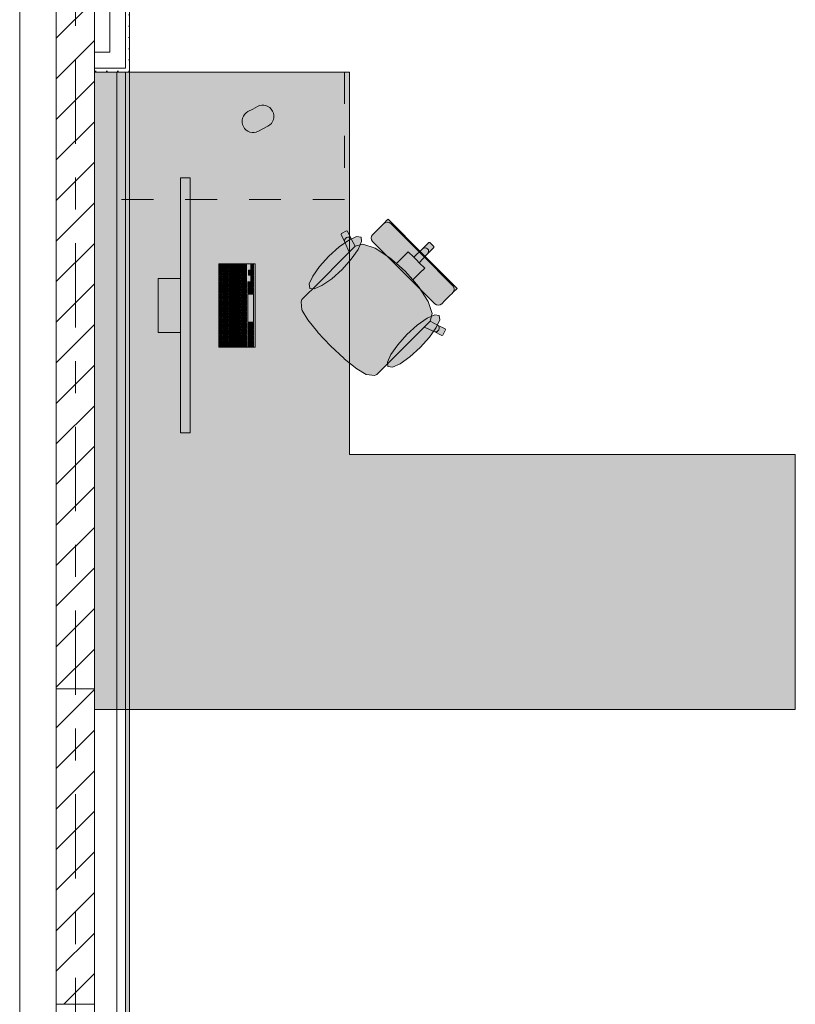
# Model space of a CAD drawing. Header units: metres. Extents: x -3.6 to 85.2, y -11 to 16.8.
# Tile 402 of 508: x 36.4 to 38.8, y 9.8 to 12.9. Entities that reach past the tile are written whole.
import ezdxf

# ---------------------------------------------------------------- set-up
doc = ezdxf.new("R2010")
doc.units = ezdxf.units.M
doc.header["$MEASUREMENT"] = 0
for name, pattern in [('Strichlinie doppelt', [0.546806, 0.264583, -0.105833, 0.070556, -0.105833]), ('Strichlinie eng', [0.115, 0.075, -0.04]), ('Wipeout_Contour', [1, 0, -1])]:
    doc.linetypes.add(name, pattern=pattern)
for name, color, linetype in [('451 - Universal.Achsen Raster', 7, 'Continuous'), ('605 - Struktur.Wand Innen', 7, 'Continuous'), ('Neubau_301 - Elemente.Linie', 7, 'Continuous'), ('Neubau_605 - Struktur.Wand Innen', 7, 'Continuous'), ('Neubau_606 - Struktur.Wand Innen Ausbau', 7, 'Continuous'), ('Neubau_653 - Abdeckung.TB Verkofferung', 7, 'Continuous'), ('Neubau_701 - Einrichtung.Möbel', 7, 'Continuous')]:
    doc.layers.add(name, color=color, linetype=linetype)
pattern_1 = [(45, (0, 0), (-0.0636396, 0.0636396), [])]
pattern_2 = [(45, (0, 0), (-0.01767767, 0.01767767), [0, -0.025])]

msp = doc.modelspace()

# ---------------------------------------------------------------- hatches: boundary and pattern name
at = {"layer": 'Neubau_606 - Struktur.Wand Innen Ausbau', "linetype": 'Continuous', "lineweight": 0, "true_color": 0x000000}
h = msp.add_hatch(dxfattribs=at)
h.set_pattern_fill('Gips_0001', color=18, style=0, pattern_type=2)
h.set_pattern_definition(pattern_2)
h.paths.add_polyline_path([(36.69, 12.99), (36.6875, 12.99), (36.6875, 12.7025), (36.7, 12.7025), (36.7, 13.445), (36.69, 13.445)])
h = msp.add_hatch(dxfattribs=at)
h.set_pattern_fill('Gips_0001', color=18, style=0, pattern_type=2)
h.set_pattern_definition(pattern_2)
h.paths.add_polyline_path([(36.6875, 12.7025), (36.6875, 12.69), (36.7, 12.69)])
h = msp.add_hatch(dxfattribs=at)
h.set_pattern_fill('Gips_0001', color=18, style=0, pattern_type=2)
h.set_pattern_definition(pattern_2)
h.paths.add_polyline_path([(36.6875, 12.7025), (36.7, 12.69), (36.7, 12.7025)])
at = {"layer": 'Neubau_653 - Abdeckung.TB Verkofferung', "linetype": 'Continuous', "lineweight": 0, "true_color": 0x000000}
h = msp.add_hatch(dxfattribs=at)
h.set_pattern_fill('Gips_0001', color=18, style=0, pattern_type=2)
h.set_pattern_definition(pattern_2)
h.paths.add_polyline_path([(36.7, 8.6495), (36.7, 12.69), (36.6875, 12.69), (36.6875, 8.6495)])
at = {"layer": 'Neubau_701 - Einrichtung.Möbel', "linetype": 'Continuous', "lineweight": 0, "true_color": 0x3a3a3a}
for points in [[(36.59, 10.69), (38.79, 10.69), (38.79, 11.49), (37.39, 11.49), (37.39, 12.69), (36.59, 12.69)], [(37.0866, 12.5741), (37.0716, 12.5661, 0.994302), (37.1044, 12.5043), (37.1345, 12.5203, 1), (37.1016, 12.5821)], [(36.8899, 11.5578), (36.8899, 12.3578), (36.8599, 12.3578), (36.8599, 11.5578)], [(37.463, 12.1582), (37.5606, 12.0606), (37.6197, 12.1197), (37.5113, 12.2282), (37.506, 12.2229), (37.5036, 12.2205), (37.4981, 12.215), (37.4956, 12.2125), (37.4885, 12.2054), (37.4711, 12.188), (37.4653, 12.1822), (37.4629, 12.1798), (37.4596, 12.1749), (37.4585, 12.169), (37.4596, 12.1632)], [(37.277, 12.0123), (37.2575, 11.9928), (37.2408, 11.9761), (37.2384, 11.9691), (37.2408, 11.9439), (37.2414, 11.9424), (37.2592, 11.913), (37.2907, 11.8739), (37.2911, 11.8733), (37.3309, 11.8309), (37.6491, 12.1491), (37.6429, 12.1553), (37.6397, 12.1552), (37.6198, 12.1353), (37.592, 12.1093), (37.5749, 12.1265), (37.5587, 12.1104), (37.5379, 12.0895), (37.5174, 12.1074), (37.4706, 12.137), (37.4323, 12.1497), (37.4084, 12.1436), (37.3961, 12.1663), (37.384, 12.1907), (37.381, 12.1916), (37.3649, 12.1831), (37.3639, 12.1801), (37.3759, 12.1558), (37.3897, 12.1251)], [(37.3256, 12.1122), (37.2964, 12.0799), (37.2748, 12.0494), (37.2641, 12.0252), (37.2659, 12.0112), (37.2799, 12.0094), (37.304, 12.0201), (37.3346, 12.0417), (37.3669, 12.0709), (37.3961, 12.1032), (37.4177, 12.1338), (37.4284, 12.1579), (37.4266, 12.1719), (37.4126, 12.1737), (37.3885, 12.163), (37.3579, 12.1414)], [(37.5123, 11.7769), (37.6251, 11.8897), (37.6558, 11.8759), (37.6801, 11.8639), (37.6831, 11.8649), (37.6916, 11.881), (37.6907, 11.884), (37.6663, 11.896), (37.6436, 11.9084), (37.6497, 11.9323), (37.637, 11.9706), (37.6074, 12.0174), (37.5895, 12.0378), (37.6104, 12.0587), (37.6265, 12.0749), (37.6094, 12.092), (37.6353, 12.1198), (37.6552, 12.1397), (37.6553, 12.1429), (37.6491, 12.1491), (37.3309, 11.8309), (37.3733, 11.7911), (37.3739, 11.7907), (37.413, 11.7592), (37.4424, 11.7414), (37.4439, 11.7408), (37.4691, 11.7384), (37.4761, 11.7407), (37.4928, 11.7575)], [(37.6582, 11.963), (37.6632, 11.9596), (37.669, 11.9585), (37.6749, 11.9596), (37.6798, 11.9629), (37.6822, 11.9653), (37.688, 11.9711), (37.7054, 11.9885), (37.7125, 11.9956), (37.715, 11.9981), (37.7205, 12.0036), (37.7229, 12.006), (37.7282, 12.0113), (37.6197, 12.1197), (37.5606, 12.0606)], [(37.0939, 11.8268), (37.0939, 12.0888), (36.9799, 12.0888), (36.9799, 11.8268)], [(36.9909, 12.0783), (36.9909, 12.0866), (36.9907, 12.0868), (36.9831, 12.0868), (36.9829, 12.0866), (36.9829, 12.07), (36.9831, 12.0698), (36.9907, 12.0698), (36.9909, 12.07)], [(37.0099, 12.0748), (37.0099, 12.0861), (37.0097, 12.0863), (36.9941, 12.0863), (36.9939, 12.0861), (36.9939, 12.0635), (36.9941, 12.0633), (37.0097, 12.0633), (37.0099, 12.0635)], [(37.0289, 12.0783), (37.0289, 12.0861), (37.0287, 12.0863), (37.0131, 12.0863), (37.0129, 12.0861), (37.0129, 12.0705), (37.0131, 12.0703), (37.0287, 12.0703), (37.0289, 12.0705)], [(37.0479, 12.0721), (37.0479, 12.0861), (37.0477, 12.0863), (37.0321, 12.0863), (37.0319, 12.0861), (37.0319, 12.058), (37.0321, 12.0578), (37.0477, 12.0578), (37.0479, 12.058)], [(37.0669, 12.0676), (37.0669, 12.0861), (37.0667, 12.0863), (37.0511, 12.0863), (37.0509, 12.0861), (37.0509, 12.049), (37.0511, 12.0488), (37.0667, 12.0488), (37.0669, 12.049)], [(37.0889, 12.0783), (37.0889, 12.0861), (37.0887, 12.0863), (37.0811, 12.0863), (37.0809, 12.0861), (37.0809, 12.0705), (37.0811, 12.0703), (37.0887, 12.0703), (37.0889, 12.0705)], [(36.9909, 12.0598), (36.9909, 12.0681), (36.9907, 12.0683), (36.9831, 12.0683), (36.9829, 12.0681), (36.9829, 12.0515), (36.9831, 12.0513), (36.9907, 12.0513), (36.9909, 12.0515)], [(36.9909, 12.0413), (36.9909, 12.0496), (36.9907, 12.0498), (36.9831, 12.0498), (36.9829, 12.0496), (36.9829, 12.033), (36.9831, 12.0328), (36.9907, 12.0328), (36.9909, 12.033)], [(37.0099, 12.0533), (37.0099, 12.0611), (37.0097, 12.0613), (36.9941, 12.0613), (36.9939, 12.0611), (36.9939, 12.0455), (36.9941, 12.0453), (37.0097, 12.0453), (37.0099, 12.0455)], [(37.0289, 12.0603), (37.0289, 12.0681), (37.0287, 12.0683), (37.0131, 12.0683), (37.0129, 12.0681), (37.0129, 12.0525), (37.0131, 12.0523), (37.0287, 12.0523), (37.0289, 12.0525)], [(37.0289, 12.0423), (37.0289, 12.0501), (37.0287, 12.0503), (37.0131, 12.0503), (37.0129, 12.0501), (37.0129, 12.0345), (37.0131, 12.0343), (37.0287, 12.0343), (37.0289, 12.0345)], [(37.0479, 12.0478), (37.0479, 12.0556), (37.0477, 12.0558), (37.0321, 12.0558), (37.0319, 12.0556), (37.0319, 12.04), (37.0321, 12.0398), (37.0477, 12.0398), (37.0479, 12.04)], [(37.0809, 12.0603), (37.0809, 12.0681), (37.0807, 12.0683), (37.0731, 12.0683), (37.0729, 12.0681), (37.0729, 12.0525), (37.0731, 12.0523), (37.0807, 12.0523), (37.0809, 12.0525)], [(37.0889, 12.0603), (37.0889, 12.0681), (37.0887, 12.0683), (37.0811, 12.0683), (37.0809, 12.0681), (37.0809, 12.0525), (37.0811, 12.0523), (37.0887, 12.0523), (37.0889, 12.0525)], [(37.0889, 12.0423), (37.0889, 12.0501), (37.0887, 12.0503), (37.0811, 12.0503), (37.0809, 12.0501), (37.0809, 12.0345), (37.0811, 12.0343), (37.0887, 12.0343), (37.0889, 12.0345)], [(36.8599, 12.0428), (36.7899, 12.0428), (36.7899, 11.8728), (36.8599, 11.8728)], [(36.9909, 12.0228), (36.9909, 12.0311), (36.9907, 12.0313), (36.9831, 12.0313), (36.9829, 12.0311), (36.9829, 12.0145), (36.9831, 12.0143), (36.9907, 12.0143), (36.9909, 12.0145)], [(37.0099, 12.0353), (37.0099, 12.0431), (37.0097, 12.0433), (36.9941, 12.0433), (36.9939, 12.0431), (36.9939, 12.0275), (36.9941, 12.0273), (37.0097, 12.0273), (37.0099, 12.0275)], [(37.0099, 12.0173), (37.0099, 12.0251), (37.0097, 12.0253), (36.9941, 12.0253), (36.9939, 12.0251), (36.9939, 12.0095), (36.9941, 12.0093), (37.0097, 12.0093), (37.0099, 12.0095)], [(37.0289, 12.0243), (37.0289, 12.0321), (37.0287, 12.0323), (37.0131, 12.0323), (37.0129, 12.0321), (37.0129, 12.0165), (37.0131, 12.0163), (37.0287, 12.0163), (37.0289, 12.0165)], [(37.0479, 12.0298), (37.0479, 12.0376), (37.0477, 12.0378), (37.0321, 12.0378), (37.0319, 12.0376), (37.0319, 12.022), (37.0321, 12.0218), (37.0477, 12.0218), (37.0479, 12.022)], [(37.0479, 12.0118), (37.0479, 12.0196), (37.0477, 12.0198), (37.0321, 12.0198), (37.0319, 12.0196), (37.0319, 12.004), (37.0321, 12.0038), (37.0477, 12.0038), (37.0479, 12.004)], [(37.0669, 12.0388), (37.0669, 12.0466), (37.0667, 12.0468), (37.0511, 12.0468), (37.0509, 12.0466), (37.0509, 12.031), (37.0511, 12.0308), (37.0667, 12.0308), (37.0669, 12.031)], [(37.0669, 12.0208), (37.0669, 12.0286), (37.0667, 12.0288), (37.0511, 12.0288), (37.0509, 12.0286), (37.0509, 12.013), (37.0511, 12.0128), (37.0667, 12.0128), (37.0669, 12.013)], [(37.0889, 12.0243), (37.0889, 12.0321), (37.0887, 12.0323), (37.0711, 12.0323), (37.0709, 12.0321), (37.0709, 12.0165), (37.0711, 12.0163), (37.0887, 12.0163), (37.0889, 12.0165)], [(36.9909, 12.0043), (36.9909, 12.0126), (36.9907, 12.0128), (36.9831, 12.0128), (36.9829, 12.0126), (36.9829, 11.996), (36.9831, 11.9958), (36.9907, 11.9958), (36.9909, 11.996)], [(36.9909, 11.9858), (36.9909, 11.9941), (36.9907, 11.9943), (36.9831, 11.9943), (36.9829, 11.9941), (36.9829, 11.9775), (36.9831, 11.9773), (36.9907, 11.9773), (36.9909, 11.9775)], [(37.0099, 11.9993), (37.0099, 12.0071), (37.0097, 12.0073), (36.9941, 12.0073), (36.9939, 12.0071), (36.9939, 11.9915), (36.9941, 11.9913), (37.0097, 11.9913), (37.0099, 11.9915)], [(37.0099, 11.9813), (37.0099, 11.9891), (37.0097, 11.9893), (36.9941, 11.9893), (36.9939, 11.9891), (36.9939, 11.9735), (36.9941, 11.9733), (37.0097, 11.9733), (37.0099, 11.9735)], [(37.0289, 12.0063), (37.0289, 12.0141), (37.0287, 12.0143), (37.0131, 12.0143), (37.0129, 12.0141), (37.0129, 11.9985), (37.0131, 11.9983), (37.0287, 11.9983), (37.0289, 11.9985)], [(37.0289, 11.9883), (37.0289, 11.9961), (37.0287, 11.9963), (37.0131, 11.9963), (37.0129, 11.9961), (37.0129, 11.9805), (37.0131, 11.9803), (37.0287, 11.9803), (37.0289, 11.9805)], [(37.0479, 11.9938), (37.0479, 12.0016), (37.0477, 12.0018), (37.0321, 12.0018), (37.0319, 12.0016), (37.0319, 11.986), (37.0321, 11.9858), (37.0477, 11.9858), (37.0479, 11.986)], [(37.0669, 12.0028), (37.0669, 12.0106), (37.0667, 12.0108), (37.0511, 12.0108), (37.0509, 12.0106), (37.0509, 11.995), (37.0511, 11.9948), (37.0667, 11.9948), (37.0669, 11.995)], [(37.0669, 11.9848), (37.0669, 11.9926), (37.0667, 11.9928), (37.0511, 11.9928), (37.0509, 11.9926), (37.0509, 11.977), (37.0511, 11.9768), (37.0667, 11.9768), (37.0669, 11.977)], [(37.0889, 12.0046), (37.0889, 12.0141), (37.0887, 12.0143), (37.0711, 12.0143), (37.0709, 12.0141), (37.0709, 11.995), (37.0711, 11.9948), (37.0887, 11.9948), (37.0889, 11.995)], [(37.0889, 11.9488), (37.0889, 11.9926), (37.0887, 11.9928), (37.0711, 11.9928), (37.0709, 11.9926), (37.0709, 11.905), (37.0711, 11.9048), (37.0887, 11.9048), (37.0889, 11.905)], [(36.9909, 11.9673), (36.9909, 11.9756), (36.9907, 11.9758), (36.9831, 11.9758), (36.9829, 11.9756), (36.9829, 11.959), (36.9831, 11.9588), (36.9907, 11.9588), (36.9909, 11.959)], [(36.9909, 11.9488), (36.9909, 11.9571), (36.9907, 11.9573), (36.9831, 11.9573), (36.9829, 11.9571), (36.9829, 11.9405), (36.9831, 11.9403), (36.9907, 11.9403), (36.9909, 11.9405)], [(37.0099, 11.9633), (37.0099, 11.9711), (37.0097, 11.9713), (36.9941, 11.9713), (36.9939, 11.9711), (36.9939, 11.9555), (36.9941, 11.9553), (37.0097, 11.9553), (37.0099, 11.9555)], [(37.0289, 11.9703), (37.0289, 11.9781), (37.0287, 11.9783), (37.0131, 11.9783), (37.0129, 11.9781), (37.0129, 11.9625), (37.0131, 11.9623), (37.0287, 11.9623), (37.0289, 11.9625)], [(37.0289, 11.9523), (37.0289, 11.9601), (37.0287, 11.9603), (37.0131, 11.9603), (37.0129, 11.9601), (37.0129, 11.9445), (37.0131, 11.9443), (37.0287, 11.9443), (37.0289, 11.9445)], [(37.0479, 11.9758), (37.0479, 11.9836), (37.0477, 11.9838), (37.0321, 11.9838), (37.0319, 11.9836), (37.0319, 11.968), (37.0321, 11.9678), (37.0477, 11.9678), (37.0479, 11.968)], [(37.0479, 11.9578), (37.0479, 11.9656), (37.0477, 11.9658), (37.0321, 11.9658), (37.0319, 11.9656), (37.0319, 11.95), (37.0321, 11.9498), (37.0477, 11.9498), (37.0479, 11.95)], [(37.0669, 11.9668), (37.0669, 11.9746), (37.0667, 11.9748), (37.0511, 11.9748), (37.0509, 11.9746), (37.0509, 11.959), (37.0511, 11.9588), (37.0667, 11.9588), (37.0669, 11.959)], [(37.0669, 11.9488), (37.0669, 11.9566), (37.0667, 11.9568), (37.0511, 11.9568), (37.0509, 11.9566), (37.0509, 11.941), (37.0511, 11.9408), (37.0667, 11.9408), (37.0669, 11.941)], [(36.9909, 11.9303), (36.9909, 11.9386), (36.9907, 11.9388), (36.9831, 11.9388), (36.9829, 11.9386), (36.9829, 11.922), (36.9831, 11.9218), (36.9907, 11.9218), (36.9909, 11.922)], [(37.0099, 11.9453), (37.0099, 11.9531), (37.0097, 11.9533), (36.9941, 11.9533), (36.9939, 11.9531), (36.9939, 11.9375), (36.9941, 11.9373), (37.0097, 11.9373), (37.0099, 11.9375)], [(37.0099, 11.9273), (37.0099, 11.9351), (37.0097, 11.9353), (36.9941, 11.9353), (36.9939, 11.9351), (36.9939, 11.9195), (36.9941, 11.9193), (37.0097, 11.9193), (37.0099, 11.9195)], [(37.0289, 11.9343), (37.0289, 11.9421), (37.0287, 11.9423), (37.0131, 11.9423), (37.0129, 11.9421), (37.0129, 11.9265), (37.0131, 11.9263), (37.0287, 11.9263), (37.0289, 11.9265)], [(37.0479, 11.9398), (37.0479, 11.9476), (37.0477, 11.9478), (37.0321, 11.9478), (37.0319, 11.9476), (37.0319, 11.932), (37.0321, 11.9318), (37.0477, 11.9318), (37.0479, 11.932)], [(37.0479, 11.9218), (37.0479, 11.9296), (37.0477, 11.9298), (37.0321, 11.9298), (37.0319, 11.9296), (37.0319, 11.914), (37.0321, 11.9138), (37.0477, 11.9138), (37.0479, 11.914)], [(37.0669, 11.9308), (37.0669, 11.9386), (37.0667, 11.9388), (37.0511, 11.9388), (37.0509, 11.9386), (37.0509, 11.923), (37.0511, 11.9228), (37.0667, 11.9228), (37.0669, 11.923)], [(37.6122, 11.8256), (37.6414, 11.8579), (37.663, 11.8885), (37.6737, 11.9126), (37.672, 11.9266), (37.6579, 11.9284), (37.6338, 11.9177), (37.6033, 11.8961), (37.5709, 11.8669), (37.5417, 11.8346), (37.5202, 11.804), (37.5094, 11.7799), (37.5112, 11.7659), (37.5252, 11.7641), (37.5494, 11.7748), (37.5799, 11.7964)], [(36.9909, 11.9118), (36.9909, 11.9201), (36.9907, 11.9203), (36.9831, 11.9203), (36.9829, 11.9201), (36.9829, 11.9035), (36.9831, 11.9033), (36.9907, 11.9033), (36.9909, 11.9035)], [(36.9909, 11.8933), (36.9909, 11.9016), (36.9907, 11.9018), (36.9831, 11.9018), (36.9829, 11.9016), (36.9829, 11.885), (36.9831, 11.8848), (36.9907, 11.8848), (36.9909, 11.885)], [(37.0099, 11.9093), (37.0099, 11.9171), (37.0097, 11.9173), (36.9941, 11.9173), (36.9939, 11.9171), (36.9939, 11.9015), (36.9941, 11.9013), (37.0097, 11.9013), (37.0099, 11.9015)], [(37.0099, 11.8913), (37.0099, 11.8991), (37.0097, 11.8993), (36.9941, 11.8993), (36.9939, 11.8991), (36.9939, 11.8835), (36.9941, 11.8833), (37.0097, 11.8833), (37.0099, 11.8835)], [(37.0289, 11.9163), (37.0289, 11.9241), (37.0287, 11.9243), (37.0131, 11.9243), (37.0129, 11.9241), (37.0129, 11.9085), (37.0131, 11.9083), (37.0287, 11.9083), (37.0289, 11.9085)], [(37.0289, 11.8983), (37.0289, 11.9061), (37.0287, 11.9063), (37.0131, 11.9063), (37.0129, 11.9061), (37.0129, 11.8905), (37.0131, 11.8903), (37.0287, 11.8903), (37.0289, 11.8905)], [(37.0479, 11.9038), (37.0479, 11.9116), (37.0477, 11.9118), (37.0321, 11.9118), (37.0319, 11.9116), (37.0319, 11.896), (37.0321, 11.8958), (37.0477, 11.8958), (37.0479, 11.896)], [(37.0669, 11.9128), (37.0669, 11.9206), (37.0667, 11.9208), (37.0511, 11.9208), (37.0509, 11.9206), (37.0509, 11.905), (37.0511, 11.9048), (37.0667, 11.9048), (37.0669, 11.905)], [(37.0669, 11.8948), (37.0669, 11.9026), (37.0667, 11.9028), (37.0511, 11.9028), (37.0509, 11.9026), (37.0509, 11.887), (37.0511, 11.8868), (37.0667, 11.8868), (37.0669, 11.887)], [(37.0889, 11.8931), (37.0889, 11.9026), (37.0887, 11.9028), (37.0711, 11.9028), (37.0709, 11.9026), (37.0709, 11.8835), (37.0711, 11.8833), (37.0887, 11.8833), (37.0889, 11.8835)], [(36.9909, 11.8748), (36.9909, 11.8831), (36.9907, 11.8833), (36.9831, 11.8833), (36.9829, 11.8831), (36.9829, 11.8665), (36.9831, 11.8663), (36.9907, 11.8663), (36.9909, 11.8665)], [(36.9909, 11.8563), (36.9909, 11.8646), (36.9907, 11.8648), (36.9831, 11.8648), (36.9829, 11.8646), (36.9829, 11.848), (36.9831, 11.8478), (36.9907, 11.8478), (36.9909, 11.848)], [(37.0099, 11.8733), (37.0099, 11.8811), (37.0097, 11.8813), (36.9941, 11.8813), (36.9939, 11.8811), (36.9939, 11.8655), (36.9941, 11.8653), (37.0097, 11.8653), (37.0099, 11.8655)], [(37.0099, 11.8553), (37.0099, 11.8631), (37.0097, 11.8633), (36.9941, 11.8633), (36.9939, 11.8631), (36.9939, 11.8475), (36.9941, 11.8473), (37.0097, 11.8473), (37.0099, 11.8475)], [(37.0289, 11.8803), (37.0289, 11.8881), (37.0287, 11.8883), (37.0131, 11.8883), (37.0129, 11.8881), (37.0129, 11.8725), (37.0131, 11.8723), (37.0287, 11.8723), (37.0289, 11.8725)], [(37.0289, 11.8623), (37.0289, 11.8701), (37.0287, 11.8703), (37.0131, 11.8703), (37.0129, 11.8701), (37.0129, 11.8545), (37.0131, 11.8543), (37.0287, 11.8543), (37.0289, 11.8545)], [(37.0479, 11.8858), (37.0479, 11.8936), (37.0477, 11.8938), (37.0321, 11.8938), (37.0319, 11.8936), (37.0319, 11.878), (37.0321, 11.8778), (37.0477, 11.8778), (37.0479, 11.878)], [(37.0479, 11.8678), (37.0479, 11.8756), (37.0477, 11.8758), (37.0321, 11.8758), (37.0319, 11.8756), (37.0319, 11.86), (37.0321, 11.8598), (37.0477, 11.8598), (37.0479, 11.86)], [(37.0669, 11.8768), (37.0669, 11.8846), (37.0667, 11.8848), (37.0511, 11.8848), (37.0509, 11.8846), (37.0509, 11.869), (37.0511, 11.8688), (37.0667, 11.8688), (37.0669, 11.869)], [(37.0669, 11.8481), (37.0669, 11.8666), (37.0667, 11.8668), (37.0511, 11.8668), (37.0509, 11.8666), (37.0509, 11.8295), (37.0511, 11.8293), (37.0667, 11.8293), (37.0669, 11.8295)], [(37.0889, 11.8733), (37.0889, 11.8811), (37.0887, 11.8813), (37.0711, 11.8813), (37.0709, 11.8811), (37.0709, 11.8655), (37.0711, 11.8653), (37.0887, 11.8653), (37.0889, 11.8655)], [(37.0889, 11.8553), (37.0889, 11.8631), (37.0887, 11.8633), (37.0711, 11.8633), (37.0709, 11.8631), (37.0709, 11.8475), (37.0711, 11.8473), (37.0887, 11.8473), (37.0889, 11.8475)], [(36.9909, 11.8378), (36.9909, 11.8461), (36.9907, 11.8463), (36.9831, 11.8463), (36.9829, 11.8461), (36.9829, 11.8295), (36.9831, 11.8293), (36.9907, 11.8293), (36.9909, 11.8295)], [(37.0099, 11.8373), (37.0099, 11.8451), (37.0097, 11.8453), (36.9941, 11.8453), (36.9939, 11.8451), (36.9939, 11.8295), (36.9941, 11.8293), (37.0097, 11.8293), (37.0099, 11.8295)], [(37.0289, 11.8408), (37.0289, 11.8521), (37.0287, 11.8523), (37.0131, 11.8523), (37.0129, 11.8521), (37.0129, 11.8295), (37.0131, 11.8293), (37.0287, 11.8293), (37.0289, 11.8295)], [(37.0479, 11.8436), (37.0479, 11.8576), (37.0477, 11.8578), (37.0321, 11.8578), (37.0319, 11.8576), (37.0319, 11.8295), (37.0321, 11.8293), (37.0477, 11.8293), (37.0479, 11.8295)], [(37.0889, 11.8373), (37.0889, 11.8451), (37.0887, 11.8453), (37.0711, 11.8453), (37.0709, 11.8451), (37.0709, 11.8295), (37.0711, 11.8293), (37.0887, 11.8293), (37.0889, 11.8295)]]:
    msp.add_hatch(color=250, dxfattribs=at).paths.add_polyline_path(points)

# ---------------------------------------------------------------- linework, layer by layer
at = {"layer": '605 - Struktur.Wand Innen', "color": 7, "linetype": 'Continuous', "lineweight": 18}
msp.add_line((36.59, 9.765), (36.47, 9.765), dxfattribs=at)
at = {"layer": '605 - Struktur.Wand Innen', "color": 7, "linetype": 'Continuous', "lineweight": 18, "flags": 128}
msp.add_lwpolyline([(36.47, 9.765), (36.47, 8.6)], dxfattribs=at)
at = {"layer": 'Neubau_606 - Struktur.Wand Innen Ausbau', "color": 1, "linetype": 'Continuous', "lineweight": 5}
for p, q in [((36.6875, 12.7525), (36.6875, 12.99)), ((36.6875, 12.7025), (36.6875, 12.7525)), ((36.6375, 12.7025), (36.6875, 12.7025)), ((36.6375, 12.7025), (36.6875, 12.7025))]:
    msp.add_line(p, q, dxfattribs=at)
at = {"layer": 'Neubau_606 - Struktur.Wand Innen Ausbau', "color": 1, "linetype": 'Continuous', "lineweight": 5, "flags": 128}
for points in [[(36.7, 12.69), (36.7, 13.445)], [(36.6375, 12.99), (36.6375, 12.7525)], [(36.7, 12.69), (36.6875, 12.69)]]:
    msp.add_lwpolyline(points, dxfattribs=at)
at = {"layer": 'Neubau_653 - Abdeckung.TB Verkofferung', "color": 1, "linetype": 'Continuous', "lineweight": 5}
for p, q in [((36.6605, 12.69), (36.6605, 8.6495)), ((36.6875, 12.69), (36.6875, 8.6495)), ((36.7, 12.69), (36.7, 8.6495))]:
    msp.add_line(p, q, dxfattribs=at)
at = {"layer": 'Neubau_653 - Abdeckung.TB Verkofferung', "color": 1, "linetype": 'Continuous', "lineweight": 9}
msp.add_line((36.7, 8.6495), (36.7, 12.69), dxfattribs=at)
at = {"layer": 'Neubau_653 - Abdeckung.TB Verkofferung', "color": 1, "linetype": 'Continuous', "lineweight": 5, "flags": 128}
msp.add_lwpolyline([(36.7, 12.69), (36.6875, 12.69), (36.6605, 12.69)], dxfattribs=at)
at = {"layer": 'Neubau_701 - Einrichtung.Möbel', "color": 7, "linetype": 'Strichlinie eng', "lineweight": 5, "true_color": 0xebebeb}
for p, q in [((37.375, 12.69), (37.375, 12.29)), ((37.375, 12.29), (36.59, 12.29))]:
    msp.add_line(p, q, dxfattribs=at)
at = {"layer": 'Neubau_701 - Einrichtung.Möbel', "color": 7, "linetype": 'Continuous', "lineweight": 5, "true_color": 0xebebeb}
for p, q in [((37.4711, 12.188), (37.4885, 12.2054)), ((37.4885, 12.2054), (37.4956, 12.2125)), ((37.4956, 12.2125), (37.4981, 12.215)), ((37.4981, 12.215), (37.5036, 12.2205)), ((37.503, 12.2183), (37.4981, 12.215)), ((37.5089, 12.2194), (37.503, 12.2183)), ((37.5036, 12.2205), (37.506, 12.2229)), ((37.506, 12.2229), (37.5113, 12.2282)), ((37.5147, 12.2182), (37.5089, 12.2194)), ((37.5113, 12.2282), (37.6197, 12.1197)), ((37.5197, 12.2149), (37.5147, 12.2182)), ((37.6173, 12.1173), (37.5197, 12.2149)), ((37.3639, 12.1801), (37.3649, 12.1831)), ((37.3759, 12.1558), (37.3639, 12.1801)), ((37.3649, 12.1831), (37.381, 12.1916)), ((37.381, 12.1916), (37.384, 12.1907)), ((37.3811, 12.1709), (37.3853, 12.1722)), ((37.384, 12.1907), (37.3961, 12.1663)), ((37.3853, 12.1722), (37.3897, 12.1718)), ((37.4585, 12.169), (37.4596, 12.1749)), ((37.4596, 12.1749), (37.4629, 12.1798)), ((37.4629, 12.1798), (37.4653, 12.1822)), ((37.4653, 12.1822), (37.4711, 12.188)), ((37.3748, 12.16), (37.3754, 12.1643)), ((37.3759, 12.1558), (37.3748, 12.16)), ((37.3754, 12.1643), (37.3776, 12.1681)), ((37.3897, 12.1251), (37.3759, 12.1558)), ((37.3776, 12.1681), (37.3811, 12.1709)), ((37.3897, 12.1718), (37.3934, 12.1697)), ((37.4082, 12.1435), (37.3897, 12.1251)), ((37.3934, 12.1697), (37.3961, 12.1663)), ((37.3961, 12.1663), (37.4084, 12.1436)), ((37.4082, 12.1435), (37.4084, 12.1436)), ((37.4084, 12.1436), (37.4323, 12.1497)), ((37.4323, 12.1497), (37.4706, 12.137)), ((37.4596, 12.1632), (37.4585, 12.169)), ((37.463, 12.1582), (37.4596, 12.1632)), ((37.5606, 12.0606), (37.463, 12.1582)), ((37.6198, 12.1353), (37.6397, 12.1552)), ((37.6397, 12.1552), (37.6429, 12.1553)), ((37.6429, 12.1553), (37.6491, 12.1491)), ((37.6553, 12.1429), (37.6491, 12.1491)), ((37.6552, 12.1397), (37.6553, 12.1429)), ((37.277, 12.0123), (37.3897, 12.1251)), ((37.4706, 12.137), (37.5174, 12.1074)), ((37.5379, 12.0895), (37.5587, 12.1104)), ((37.5587, 12.1104), (37.5749, 12.1265)), ((37.5749, 12.1265), (37.592, 12.1093)), ((37.592, 12.1093), (37.6198, 12.1353)), ((37.6094, 12.092), (37.6353, 12.1198)), ((37.6173, 12.1173), (37.7149, 12.0197)), ((37.7282, 12.0113), (37.6197, 12.1197)), ((37.6198, 12.1353), (37.6235, 12.1378)), ((37.6235, 12.1378), (37.6278, 12.1388)), ((37.6278, 12.1388), (37.6321, 12.138)), ((37.6321, 12.138), (37.6356, 12.1356)), ((37.6353, 12.1198), (37.6552, 12.1397)), ((37.6353, 12.1198), (37.6378, 12.1235)), ((37.638, 12.1321), (37.6356, 12.1356)), ((37.6378, 12.1235), (37.6388, 12.1278)), ((37.6388, 12.1278), (37.638, 12.1321)), ((37.5174, 12.1074), (37.5379, 12.0895)), ((37.5379, 12.0895), (37.5654, 12.0654)), ((37.592, 12.1093), (37.6007, 12.1007)), ((37.6094, 12.092), (37.6007, 12.1007)), ((37.6265, 12.0749), (37.6094, 12.092)), ((37.5606, 12.0606), (37.6582, 11.963)), ((37.5895, 12.0378), (37.5654, 12.0654)), ((37.5895, 12.0378), (37.6104, 12.0587)), ((37.6104, 12.0587), (37.6265, 12.0749)), ((37.6074, 12.0174), (37.5895, 12.0378)), ((37.7149, 12.0197), (37.7183, 12.0147)), ((37.2408, 11.9761), (37.2575, 11.9928)), ((37.2575, 11.9928), (37.277, 12.0123)), ((37.637, 11.9706), (37.6074, 12.0174)), ((37.688, 11.9711), (37.7054, 11.9885)), ((37.7054, 11.9885), (37.7125, 11.9956)), ((37.7125, 11.9956), (37.715, 11.9981)), ((37.715, 11.9981), (37.7205, 12.0036)), ((37.7183, 12.003), (37.715, 11.9981)), ((37.7183, 12.0147), (37.7194, 12.0089)), ((37.7194, 12.0089), (37.7183, 12.003)), ((37.7205, 12.0036), (37.7229, 12.006)), ((37.7229, 12.006), (37.7282, 12.0113)), ((37.2384, 11.9691), (37.2408, 11.9761)), ((37.2408, 11.9439), (37.2384, 11.9691)), ((37.6497, 11.9323), (37.637, 11.9706)), ((37.6582, 11.963), (37.6632, 11.9596)), ((37.6632, 11.9596), (37.669, 11.9585)), ((37.669, 11.9585), (37.6749, 11.9596)), ((37.6749, 11.9596), (37.6798, 11.9629)), ((37.6798, 11.9629), (37.6822, 11.9653)), ((37.6822, 11.9653), (37.688, 11.9711)), ((37.2414, 11.9424), (37.2408, 11.9439)), ((37.2592, 11.913), (37.2414, 11.9424)), ((37.6436, 11.9084), (37.6497, 11.9323)), ((37.2907, 11.8739), (37.2592, 11.913)), ((37.6435, 11.9082), (37.6251, 11.8897)), ((37.6435, 11.9082), (37.6436, 11.9084)), ((37.6663, 11.896), (37.6436, 11.9084)), ((37.6697, 11.8934), (37.6663, 11.896)), ((37.6907, 11.884), (37.6663, 11.896)), ((37.2911, 11.8733), (37.2907, 11.8739)), ((37.3309, 11.8309), (37.2911, 11.8733)), ((37.5123, 11.7769), (37.6251, 11.8897)), ((37.6251, 11.8897), (37.6558, 11.8759)), ((37.6558, 11.8759), (37.66, 11.8748)), ((37.6558, 11.8759), (37.6801, 11.8639)), ((37.66, 11.8748), (37.6643, 11.8754)), ((37.6643, 11.8754), (37.6682, 11.8776)), ((37.6682, 11.8776), (37.6709, 11.8811)), ((37.6718, 11.8897), (37.6697, 11.8934)), ((37.6709, 11.8811), (37.6722, 11.8853)), ((37.6722, 11.8853), (37.6718, 11.8897)), ((37.6801, 11.8639), (37.6831, 11.8649)), ((37.6831, 11.8649), (37.6916, 11.881)), ((37.6916, 11.881), (37.6907, 11.884)), ((37.3309, 11.8309), (37.3733, 11.7911)), ((37.3733, 11.7911), (37.3739, 11.7907)), ((37.3739, 11.7907), (37.413, 11.7592)), ((37.4928, 11.7575), (37.5123, 11.7769)), ((37.413, 11.7592), (37.4424, 11.7414)), ((37.4424, 11.7414), (37.4439, 11.7408)), ((37.4439, 11.7408), (37.4691, 11.7384)), ((37.4691, 11.7384), (37.4761, 11.7407)), ((37.4761, 11.7407), (37.4928, 11.7575))]:
    msp.add_line(p, q, dxfattribs=at)
at = {"layer": 'Neubau_701 - Einrichtung.Möbel', "color": 7, "linetype": 'Continuous', "lineweight": 5, "true_color": 0xebebeb, "flags": 128}
for points in [[(36.59, 10.69), (36.59, 12.69), (37.39, 12.69), (37.39, 11.49), (38.79, 11.49), (38.79, 10.69)], [(36.8899, 11.5578), (36.8899, 12.3578), (36.8599, 12.3578), (36.8599, 11.5578)], [(37.3256, 12.1122), (37.3579, 12.1414), (37.3885, 12.163), (37.4126, 12.1737), (37.4266, 12.1719), (37.4284, 12.1579), (37.4177, 12.1338), (37.3961, 12.1032), (37.3669, 12.0709), (37.3346, 12.0417), (37.304, 12.0201), (37.2799, 12.0094), (37.2659, 12.0112), (37.2641, 12.0252), (37.2748, 12.0494), (37.2964, 12.0799)], [(37.0939, 11.8268), (37.0939, 12.0888), (36.9799, 12.0888), (36.9799, 11.8268)], [(36.9909, 12.0783), (36.9909, 12.0866), (36.9907, 12.0868), (36.9831, 12.0868), (36.9829, 12.0866), (36.9829, 12.07), (36.9831, 12.0698), (36.9907, 12.0698), (36.9909, 12.07)], [(37.0099, 12.0748), (37.0099, 12.0861), (37.0097, 12.0863), (36.9941, 12.0863), (36.9939, 12.0861), (36.9939, 12.0635), (36.9941, 12.0633), (37.0097, 12.0633), (37.0099, 12.0635)], [(37.0289, 12.0783), (37.0289, 12.0861), (37.0287, 12.0863), (37.0131, 12.0863), (37.0129, 12.0861), (37.0129, 12.0705), (37.0131, 12.0703), (37.0287, 12.0703), (37.0289, 12.0705)], [(37.0479, 12.0721), (37.0479, 12.0861), (37.0477, 12.0863), (37.0321, 12.0863), (37.0319, 12.0861), (37.0319, 12.058), (37.0321, 12.0578), (37.0477, 12.0578), (37.0479, 12.058)], [(37.0669, 12.0676), (37.0669, 12.0861), (37.0667, 12.0863), (37.0511, 12.0863), (37.0509, 12.0861), (37.0509, 12.049), (37.0511, 12.0488), (37.0667, 12.0488), (37.0669, 12.049)], [(37.0889, 12.0783), (37.0889, 12.0861), (37.0887, 12.0863), (37.0811, 12.0863), (37.0809, 12.0861), (37.0809, 12.0705), (37.0811, 12.0703), (37.0887, 12.0703), (37.0889, 12.0705)], [(36.9909, 12.0598), (36.9909, 12.0681), (36.9907, 12.0683), (36.9831, 12.0683), (36.9829, 12.0681), (36.9829, 12.0515), (36.9831, 12.0513), (36.9907, 12.0513), (36.9909, 12.0515)], [(36.9909, 12.0413), (36.9909, 12.0496), (36.9907, 12.0498), (36.9831, 12.0498), (36.9829, 12.0496), (36.9829, 12.033), (36.9831, 12.0328), (36.9907, 12.0328), (36.9909, 12.033)], [(37.0099, 12.0533), (37.0099, 12.0611), (37.0097, 12.0613), (36.9941, 12.0613), (36.9939, 12.0611), (36.9939, 12.0455), (36.9941, 12.0453), (37.0097, 12.0453), (37.0099, 12.0455)], [(37.0289, 12.0603), (37.0289, 12.0681), (37.0287, 12.0683), (37.0131, 12.0683), (37.0129, 12.0681), (37.0129, 12.0525), (37.0131, 12.0523), (37.0287, 12.0523), (37.0289, 12.0525)], [(37.0289, 12.0423), (37.0289, 12.0501), (37.0287, 12.0503), (37.0131, 12.0503), (37.0129, 12.0501), (37.0129, 12.0345), (37.0131, 12.0343), (37.0287, 12.0343), (37.0289, 12.0345)], [(37.0479, 12.0478), (37.0479, 12.0556), (37.0477, 12.0558), (37.0321, 12.0558), (37.0319, 12.0556), (37.0319, 12.04), (37.0321, 12.0398), (37.0477, 12.0398), (37.0479, 12.04)], [(37.0809, 12.0603), (37.0809, 12.0681), (37.0807, 12.0683), (37.0731, 12.0683), (37.0729, 12.0681), (37.0729, 12.0525), (37.0731, 12.0523), (37.0807, 12.0523), (37.0809, 12.0525)], [(37.0889, 12.0603), (37.0889, 12.0681), (37.0887, 12.0683), (37.0811, 12.0683), (37.0809, 12.0681), (37.0809, 12.0525), (37.0811, 12.0523), (37.0887, 12.0523), (37.0889, 12.0525)], [(37.0889, 12.0423), (37.0889, 12.0501), (37.0887, 12.0503), (37.0811, 12.0503), (37.0809, 12.0501), (37.0809, 12.0345), (37.0811, 12.0343), (37.0887, 12.0343), (37.0889, 12.0345)], [(36.8599, 12.0428), (36.7899, 12.0428), (36.7899, 11.8728), (36.8599, 11.8728)], [(36.9909, 12.0228), (36.9909, 12.0311), (36.9907, 12.0313), (36.9831, 12.0313), (36.9829, 12.0311), (36.9829, 12.0145), (36.9831, 12.0143), (36.9907, 12.0143), (36.9909, 12.0145)], [(37.0099, 12.0353), (37.0099, 12.0431), (37.0097, 12.0433), (36.9941, 12.0433), (36.9939, 12.0431), (36.9939, 12.0275), (36.9941, 12.0273), (37.0097, 12.0273), (37.0099, 12.0275)], [(37.0099, 12.0173), (37.0099, 12.0251), (37.0097, 12.0253), (36.9941, 12.0253), (36.9939, 12.0251), (36.9939, 12.0095), (36.9941, 12.0093), (37.0097, 12.0093), (37.0099, 12.0095)], [(37.0289, 12.0243), (37.0289, 12.0321), (37.0287, 12.0323), (37.0131, 12.0323), (37.0129, 12.0321), (37.0129, 12.0165), (37.0131, 12.0163), (37.0287, 12.0163), (37.0289, 12.0165)], [(37.0479, 12.0298), (37.0479, 12.0376), (37.0477, 12.0378), (37.0321, 12.0378), (37.0319, 12.0376), (37.0319, 12.022), (37.0321, 12.0218), (37.0477, 12.0218), (37.0479, 12.022)], [(37.0479, 12.0118), (37.0479, 12.0196), (37.0477, 12.0198), (37.0321, 12.0198), (37.0319, 12.0196), (37.0319, 12.004), (37.0321, 12.0038), (37.0477, 12.0038), (37.0479, 12.004)], [(37.0669, 12.0388), (37.0669, 12.0466), (37.0667, 12.0468), (37.0511, 12.0468), (37.0509, 12.0466), (37.0509, 12.031), (37.0511, 12.0308), (37.0667, 12.0308), (37.0669, 12.031)], [(37.0669, 12.0208), (37.0669, 12.0286), (37.0667, 12.0288), (37.0511, 12.0288), (37.0509, 12.0286), (37.0509, 12.013), (37.0511, 12.0128), (37.0667, 12.0128), (37.0669, 12.013)], [(37.0889, 12.0243), (37.0889, 12.0321), (37.0887, 12.0323), (37.0711, 12.0323), (37.0709, 12.0321), (37.0709, 12.0165), (37.0711, 12.0163), (37.0887, 12.0163), (37.0889, 12.0165)], [(36.9909, 12.0043), (36.9909, 12.0126), (36.9907, 12.0128), (36.9831, 12.0128), (36.9829, 12.0126), (36.9829, 11.996), (36.9831, 11.9958), (36.9907, 11.9958), (36.9909, 11.996)], [(36.9909, 11.9858), (36.9909, 11.9941), (36.9907, 11.9943), (36.9831, 11.9943), (36.9829, 11.9941), (36.9829, 11.9775), (36.9831, 11.9773), (36.9907, 11.9773), (36.9909, 11.9775)], [(37.0099, 11.9993), (37.0099, 12.0071), (37.0097, 12.0073), (36.9941, 12.0073), (36.9939, 12.0071), (36.9939, 11.9915), (36.9941, 11.9913), (37.0097, 11.9913), (37.0099, 11.9915)], [(37.0099, 11.9813), (37.0099, 11.9891), (37.0097, 11.9893), (36.9941, 11.9893), (36.9939, 11.9891), (36.9939, 11.9735), (36.9941, 11.9733), (37.0097, 11.9733), (37.0099, 11.9735)], [(37.0289, 12.0063), (37.0289, 12.0141), (37.0287, 12.0143), (37.0131, 12.0143), (37.0129, 12.0141), (37.0129, 11.9985), (37.0131, 11.9983), (37.0287, 11.9983), (37.0289, 11.9985)], [(37.0289, 11.9883), (37.0289, 11.9961), (37.0287, 11.9963), (37.0131, 11.9963), (37.0129, 11.9961), (37.0129, 11.9805), (37.0131, 11.9803), (37.0287, 11.9803), (37.0289, 11.9805)], [(37.0479, 11.9938), (37.0479, 12.0016), (37.0477, 12.0018), (37.0321, 12.0018), (37.0319, 12.0016), (37.0319, 11.986), (37.0321, 11.9858), (37.0477, 11.9858), (37.0479, 11.986)], [(37.0669, 12.0028), (37.0669, 12.0106), (37.0667, 12.0108), (37.0511, 12.0108), (37.0509, 12.0106), (37.0509, 11.995), (37.0511, 11.9948), (37.0667, 11.9948), (37.0669, 11.995)], [(37.0669, 11.9848), (37.0669, 11.9926), (37.0667, 11.9928), (37.0511, 11.9928), (37.0509, 11.9926), (37.0509, 11.977), (37.0511, 11.9768), (37.0667, 11.9768), (37.0669, 11.977)], [(37.0889, 12.0046), (37.0889, 12.0141), (37.0887, 12.0143), (37.0711, 12.0143), (37.0709, 12.0141), (37.0709, 11.995), (37.0711, 11.9948), (37.0887, 11.9948), (37.0889, 11.995)], [(37.0889, 11.9488), (37.0889, 11.9926), (37.0887, 11.9928), (37.0711, 11.9928), (37.0709, 11.9926), (37.0709, 11.905), (37.0711, 11.9048), (37.0887, 11.9048), (37.0889, 11.905)], [(36.9909, 11.9673), (36.9909, 11.9756), (36.9907, 11.9758), (36.9831, 11.9758), (36.9829, 11.9756), (36.9829, 11.959), (36.9831, 11.9588), (36.9907, 11.9588), (36.9909, 11.959)], [(36.9909, 11.9488), (36.9909, 11.9571), (36.9907, 11.9573), (36.9831, 11.9573), (36.9829, 11.9571), (36.9829, 11.9405), (36.9831, 11.9403), (36.9907, 11.9403), (36.9909, 11.9405)], [(37.0099, 11.9633), (37.0099, 11.9711), (37.0097, 11.9713), (36.9941, 11.9713), (36.9939, 11.9711), (36.9939, 11.9555), (36.9941, 11.9553), (37.0097, 11.9553), (37.0099, 11.9555)], [(37.0289, 11.9703), (37.0289, 11.9781), (37.0287, 11.9783), (37.0131, 11.9783), (37.0129, 11.9781), (37.0129, 11.9625), (37.0131, 11.9623), (37.0287, 11.9623), (37.0289, 11.9625)], [(37.0289, 11.9523), (37.0289, 11.9601), (37.0287, 11.9603), (37.0131, 11.9603), (37.0129, 11.9601), (37.0129, 11.9445), (37.0131, 11.9443), (37.0287, 11.9443), (37.0289, 11.9445)], [(37.0479, 11.9758), (37.0479, 11.9836), (37.0477, 11.9838), (37.0321, 11.9838), (37.0319, 11.9836), (37.0319, 11.968), (37.0321, 11.9678), (37.0477, 11.9678), (37.0479, 11.968)], [(37.0479, 11.9578), (37.0479, 11.9656), (37.0477, 11.9658), (37.0321, 11.9658), (37.0319, 11.9656), (37.0319, 11.95), (37.0321, 11.9498), (37.0477, 11.9498), (37.0479, 11.95)], [(37.0669, 11.9668), (37.0669, 11.9746), (37.0667, 11.9748), (37.0511, 11.9748), (37.0509, 11.9746), (37.0509, 11.959), (37.0511, 11.9588), (37.0667, 11.9588), (37.0669, 11.959)], [(37.0669, 11.9488), (37.0669, 11.9566), (37.0667, 11.9568), (37.0511, 11.9568), (37.0509, 11.9566), (37.0509, 11.941), (37.0511, 11.9408), (37.0667, 11.9408), (37.0669, 11.941)], [(36.9909, 11.9303), (36.9909, 11.9386), (36.9907, 11.9388), (36.9831, 11.9388), (36.9829, 11.9386), (36.9829, 11.922), (36.9831, 11.9218), (36.9907, 11.9218), (36.9909, 11.922)], [(37.0099, 11.9453), (37.0099, 11.9531), (37.0097, 11.9533), (36.9941, 11.9533), (36.9939, 11.9531), (36.9939, 11.9375), (36.9941, 11.9373), (37.0097, 11.9373), (37.0099, 11.9375)], [(37.0099, 11.9273), (37.0099, 11.9351), (37.0097, 11.9353), (36.9941, 11.9353), (36.9939, 11.9351), (36.9939, 11.9195), (36.9941, 11.9193), (37.0097, 11.9193), (37.0099, 11.9195)], [(37.0289, 11.9343), (37.0289, 11.9421), (37.0287, 11.9423), (37.0131, 11.9423), (37.0129, 11.9421), (37.0129, 11.9265), (37.0131, 11.9263), (37.0287, 11.9263), (37.0289, 11.9265)], [(37.0479, 11.9398), (37.0479, 11.9476), (37.0477, 11.9478), (37.0321, 11.9478), (37.0319, 11.9476), (37.0319, 11.932), (37.0321, 11.9318), (37.0477, 11.9318), (37.0479, 11.932)], [(37.0479, 11.9218), (37.0479, 11.9296), (37.0477, 11.9298), (37.0321, 11.9298), (37.0319, 11.9296), (37.0319, 11.914), (37.0321, 11.9138), (37.0477, 11.9138), (37.0479, 11.914)], [(37.0669, 11.9308), (37.0669, 11.9386), (37.0667, 11.9388), (37.0511, 11.9388), (37.0509, 11.9386), (37.0509, 11.923), (37.0511, 11.9228), (37.0667, 11.9228), (37.0669, 11.923)], [(37.6122, 11.8256), (37.6414, 11.8579), (37.663, 11.8885), (37.6737, 11.9126), (37.672, 11.9266), (37.6579, 11.9284), (37.6338, 11.9177), (37.6033, 11.8961), (37.5709, 11.8669), (37.5417, 11.8346), (37.5202, 11.804), (37.5094, 11.7799), (37.5112, 11.7659), (37.5252, 11.7641), (37.5494, 11.7748), (37.5799, 11.7964)], [(36.9909, 11.9118), (36.9909, 11.9201), (36.9907, 11.9203), (36.9831, 11.9203), (36.9829, 11.9201), (36.9829, 11.9035), (36.9831, 11.9033), (36.9907, 11.9033), (36.9909, 11.9035)], [(36.9909, 11.8933), (36.9909, 11.9016), (36.9907, 11.9018), (36.9831, 11.9018), (36.9829, 11.9016), (36.9829, 11.885), (36.9831, 11.8848), (36.9907, 11.8848), (36.9909, 11.885)], [(37.0099, 11.9093), (37.0099, 11.9171), (37.0097, 11.9173), (36.9941, 11.9173), (36.9939, 11.9171), (36.9939, 11.9015), (36.9941, 11.9013), (37.0097, 11.9013), (37.0099, 11.9015)], [(37.0099, 11.8913), (37.0099, 11.8991), (37.0097, 11.8993), (36.9941, 11.8993), (36.9939, 11.8991), (36.9939, 11.8835), (36.9941, 11.8833), (37.0097, 11.8833), (37.0099, 11.8835)], [(37.0289, 11.9163), (37.0289, 11.9241), (37.0287, 11.9243), (37.0131, 11.9243), (37.0129, 11.9241), (37.0129, 11.9085), (37.0131, 11.9083), (37.0287, 11.9083), (37.0289, 11.9085)], [(37.0289, 11.8983), (37.0289, 11.9061), (37.0287, 11.9063), (37.0131, 11.9063), (37.0129, 11.9061), (37.0129, 11.8905), (37.0131, 11.8903), (37.0287, 11.8903), (37.0289, 11.8905)], [(37.0479, 11.9038), (37.0479, 11.9116), (37.0477, 11.9118), (37.0321, 11.9118), (37.0319, 11.9116), (37.0319, 11.896), (37.0321, 11.8958), (37.0477, 11.8958), (37.0479, 11.896)], [(37.0669, 11.9128), (37.0669, 11.9206), (37.0667, 11.9208), (37.0511, 11.9208), (37.0509, 11.9206), (37.0509, 11.905), (37.0511, 11.9048), (37.0667, 11.9048), (37.0669, 11.905)], [(37.0669, 11.8948), (37.0669, 11.9026), (37.0667, 11.9028), (37.0511, 11.9028), (37.0509, 11.9026), (37.0509, 11.887), (37.0511, 11.8868), (37.0667, 11.8868), (37.0669, 11.887)], [(37.0889, 11.8931), (37.0889, 11.9026), (37.0887, 11.9028), (37.0711, 11.9028), (37.0709, 11.9026), (37.0709, 11.8835), (37.0711, 11.8833), (37.0887, 11.8833), (37.0889, 11.8835)], [(36.9909, 11.8748), (36.9909, 11.8831), (36.9907, 11.8833), (36.9831, 11.8833), (36.9829, 11.8831), (36.9829, 11.8665), (36.9831, 11.8663), (36.9907, 11.8663), (36.9909, 11.8665)], [(36.9909, 11.8563), (36.9909, 11.8646), (36.9907, 11.8648), (36.9831, 11.8648), (36.9829, 11.8646), (36.9829, 11.848), (36.9831, 11.8478), (36.9907, 11.8478), (36.9909, 11.848)], [(37.0099, 11.8733), (37.0099, 11.8811), (37.0097, 11.8813), (36.9941, 11.8813), (36.9939, 11.8811), (36.9939, 11.8655), (36.9941, 11.8653), (37.0097, 11.8653), (37.0099, 11.8655)], [(37.0099, 11.8553), (37.0099, 11.8631), (37.0097, 11.8633), (36.9941, 11.8633), (36.9939, 11.8631), (36.9939, 11.8475), (36.9941, 11.8473), (37.0097, 11.8473), (37.0099, 11.8475)], [(37.0289, 11.8803), (37.0289, 11.8881), (37.0287, 11.8883), (37.0131, 11.8883), (37.0129, 11.8881), (37.0129, 11.8725), (37.0131, 11.8723), (37.0287, 11.8723), (37.0289, 11.8725)], [(37.0289, 11.8623), (37.0289, 11.8701), (37.0287, 11.8703), (37.0131, 11.8703), (37.0129, 11.8701), (37.0129, 11.8545), (37.0131, 11.8543), (37.0287, 11.8543), (37.0289, 11.8545)], [(37.0479, 11.8858), (37.0479, 11.8936), (37.0477, 11.8938), (37.0321, 11.8938), (37.0319, 11.8936), (37.0319, 11.878), (37.0321, 11.8778), (37.0477, 11.8778), (37.0479, 11.878)], [(37.0479, 11.8678), (37.0479, 11.8756), (37.0477, 11.8758), (37.0321, 11.8758), (37.0319, 11.8756), (37.0319, 11.86), (37.0321, 11.8598), (37.0477, 11.8598), (37.0479, 11.86)], [(37.0669, 11.8768), (37.0669, 11.8846), (37.0667, 11.8848), (37.0511, 11.8848), (37.0509, 11.8846), (37.0509, 11.869), (37.0511, 11.8688), (37.0667, 11.8688), (37.0669, 11.869)], [(37.0669, 11.8481), (37.0669, 11.8666), (37.0667, 11.8668), (37.0511, 11.8668), (37.0509, 11.8666), (37.0509, 11.8295), (37.0511, 11.8293), (37.0667, 11.8293), (37.0669, 11.8295)], [(37.0889, 11.8733), (37.0889, 11.8811), (37.0887, 11.8813), (37.0711, 11.8813), (37.0709, 11.8811), (37.0709, 11.8655), (37.0711, 11.8653), (37.0887, 11.8653), (37.0889, 11.8655)], [(37.0889, 11.8553), (37.0889, 11.8631), (37.0887, 11.8633), (37.0711, 11.8633), (37.0709, 11.8631), (37.0709, 11.8475), (37.0711, 11.8473), (37.0887, 11.8473), (37.0889, 11.8475)], [(36.9909, 11.8378), (36.9909, 11.8461), (36.9907, 11.8463), (36.9831, 11.8463), (36.9829, 11.8461), (36.9829, 11.8295), (36.9831, 11.8293), (36.9907, 11.8293), (36.9909, 11.8295)], [(37.0099, 11.8373), (37.0099, 11.8451), (37.0097, 11.8453), (36.9941, 11.8453), (36.9939, 11.8451), (36.9939, 11.8295), (36.9941, 11.8293), (37.0097, 11.8293), (37.0099, 11.8295)], [(37.0289, 11.8408), (37.0289, 11.8521), (37.0287, 11.8523), (37.0131, 11.8523), (37.0129, 11.8521), (37.0129, 11.8295), (37.0131, 11.8293), (37.0287, 11.8293), (37.0289, 11.8295)], [(37.0479, 11.8436), (37.0479, 11.8576), (37.0477, 11.8578), (37.0321, 11.8578), (37.0319, 11.8576), (37.0319, 11.8295), (37.0321, 11.8293), (37.0477, 11.8293), (37.0479, 11.8295)], [(37.0889, 11.8373), (37.0889, 11.8451), (37.0887, 11.8453), (37.0711, 11.8453), (37.0709, 11.8451), (37.0709, 11.8295), (37.0711, 11.8293), (37.0887, 11.8293), (37.0889, 11.8295)]]:
    msp.add_lwpolyline(points, close=True, dxfattribs=at)
msp.add_lwpolyline([(37.0866, 12.5741), (37.0716, 12.5661, 0.994302), (37.1044, 12.5043), (37.1345, 12.5203, 1), (37.1016, 12.5821)], format="xyb", close=True, dxfattribs=at)

# ---------------------------------------------------------------- next in the draw order: wipeouts: each hides what was drawn before it
at = {"color": 254, "linetype": 'Wipeout_Contour', "lineweight": 0, "ltscale": 153.704008}
msp.add_wipeout([(36.47, 13), (36.47, 10.755), (36.59, 10.755), (36.59, 13)], dxfattribs=at).dxf.layer = '605 - Struktur.Wand Innen'

# ---------------------------------------------------------------- next in the draw order: hatches: boundary and pattern name
at = {"layer": '605 - Struktur.Wand Innen', "linetype": 'Continuous', "lineweight": 0, "true_color": 0x000000}
h = msp.add_hatch(dxfattribs=at)
h.set_pattern_fill('MW_Ziegel_0001', color=18, style=0, pattern_type=2)
h.set_pattern_definition(pattern_1)
h.paths.add_polyline_path([(36.47, 13), (36.47, 10.755), (36.59, 10.755), (36.59, 13)])
at = {"layer": 'Neubau_605 - Struktur.Wand Innen', "linetype": 'Continuous', "lineweight": 0, "true_color": 0x000000}
h = msp.add_hatch(dxfattribs=at)
h.set_pattern_fill('MW_Ziegel_0001', color=18, style=0, pattern_type=2)
h.set_pattern_definition(pattern_1)
h.paths.add_polyline_path([(36.59, 10.755), (36.47, 10.755), (36.47, 9.765), (36.59, 9.765)])
at = {"layer": 'Neubau_606 - Struktur.Wand Innen Ausbau', "linetype": 'Continuous', "lineweight": 0, "true_color": 0x000000}
h = msp.add_hatch(dxfattribs=at)
h.set_pattern_fill('Gips_0001', color=18, style=0, pattern_type=2)
h.set_pattern_definition(pattern_2)
h.paths.add_polyline_path([(36.6875, 12.7025), (36.59, 12.7025), (36.59, 12.69), (36.6875, 12.69)])

# ---------------------------------------------------------------- next in the draw order: linework, layer by layer
at = {"layer": '451 - Universal.Achsen Raster', "color": 160, "linetype": 'Strichlinie doppelt', "lineweight": 9, "true_color": 0x3232ff}
msp.add_line((36.53, -10.585), (36.53, 16.355), dxfattribs=at)
at = {"layer": '605 - Struktur.Wand Innen', "color": 7, "linetype": 'Continuous', "lineweight": 18}
msp.add_line((36.59, 10.755), (36.47, 10.755), dxfattribs=at)
at = {"layer": '605 - Struktur.Wand Innen', "color": 7, "linetype": 'Continuous', "lineweight": 18, "flags": 128}
for points in [[(36.47, 13), (36.47, 10.755)], [(36.59, 10.755), (36.59, 13)]]:
    msp.add_lwpolyline(points, dxfattribs=at)
at = {"layer": 'Neubau_301 - Elemente.Linie', "color": 1, "linetype": 'Continuous', "lineweight": 5, "flags": 128}
msp.add_lwpolyline([(36.47, 12.99), (36.37, 12.99), (36.37, 13.445), (36.355, 13.445), (36.355, 8.25), (36.47, 8.25)], close=True, dxfattribs=at)
at = {"layer": 'Neubau_605 - Struktur.Wand Innen', "color": 1, "linetype": 'Continuous', "lineweight": 18, "flags": 128}
for points in [[(36.47, 10.755), (36.47, 9.765)], [(36.59, 9.765), (36.59, 10.755)]]:
    msp.add_lwpolyline(points, dxfattribs=at)
at = {"layer": 'Neubau_606 - Struktur.Wand Innen Ausbau', "color": 1, "linetype": 'Continuous', "lineweight": 5}
msp.add_line((36.59, 12.7025), (36.6375, 12.7025), dxfattribs=at)
at = {"layer": 'Neubau_606 - Struktur.Wand Innen Ausbau', "color": 1, "linetype": 'Continuous', "lineweight": 5, "flags": 128}
for points in [[(36.6375, 12.7525), (36.59, 12.7525)], [(36.59, 12.7025), (36.59, 12.7525)], [(36.59, 12.69), (36.59, 12.7025)], [(36.59, 12.69), (36.6875, 12.69)]]:
    msp.add_lwpolyline(points, dxfattribs=at)
at = {"layer": 'Neubau_653 - Abdeckung.TB Verkofferung', "color": 1, "linetype": 'Continuous', "lineweight": 9}
for p in [(36.59, 8.6495), (36.7, 12.69)]:
    msp.add_line(p, (36.59, 12.69), dxfattribs=at)

doc.saveas('drawing.dxf')
